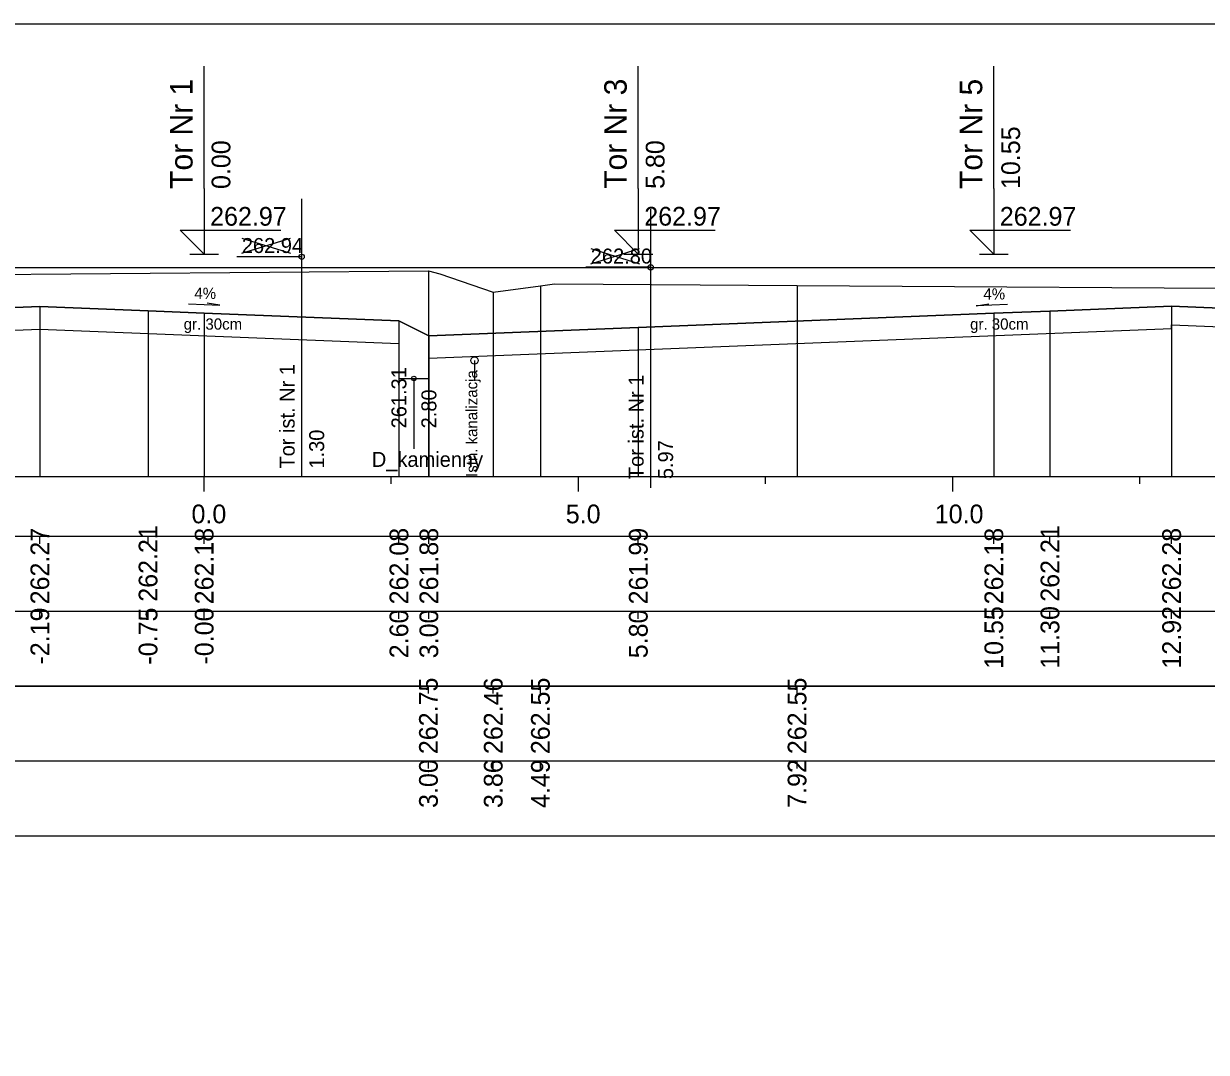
# Model space of a CAD drawing. Extents: x 6516023 to 6560129, y 5513077 to 5529206.
# Drawn here: x 6519138.3 to 6519154.1, y 5514465.91 to 5514479.66 of the extents above; entities that cross this region are included whole.
import ezdxf

# ---------------------------------------------------------------- set-up
doc = ezdxf.new("R2010")
doc.units = 0
for name, color, linetype in [('IR_default', 7, 'Continuous'), ('TOR_PRZEK_P-kable', 7, 'Continuous'), ('TOR_PRZEK_P-komponent', 7, 'Continuous'), ('TOR_PRZEK_P-odwodnienie', 7, 'Continuous'), ('TOR_PRZEK_P-opisy', 7, 'Continuous'), ('TOR_PRZEK_P-tabelka istniejace', 7, 'Continuous'), ('TOR_PRZEK_P-tabelka projektowane', 7, 'Continuous'), ('TOR_PRZEK_P-teren istniejacy', 7, 'Continuous'), ('TOR_PRZEK_P-tory istniejace', 7, 'Continuous'), ('TOR_PRZEK_P-tory projektowane', 7, 'Continuous'), ('TOR_PRZEK_P-uklad odniesienia', 7, 'Continuous'), ('TOR_PRZEK_P-warstwa ochronna I', 7, 'Continuous'), ('TOR_PRZEK_P-warstwa ochronna II', 7, 'Continuous'), ('TOR_RAMKI-ramka+tabelka 1', 7, 'Continuous')]:
    doc.layers.add(name, color=color, linetype=linetype)

msp = doc.modelspace()

# ---------------------------------------------------------------- linework, layer by layer
at = {"layer": 'IR_default'}
msp.add_lwpolyline([(6519127.093, 5514475.933), (6519128.211, 5514475.888), (6519128.752, 5514476.248), (6519128.976, 5514476.397), (6519131.534, 5514476.397), (6519132.476, 5514476.397), (6519135.404, 5514476.397), (6519137.963, 5514476.397), (6519138.232, 5514476.397), (6519138.963, 5514476.397), (6519141.522, 5514476.397), (6519142.463, 5514476.397), (6519144.145, 5514476.398), (6519144.763, 5514476.398), (6519147.322, 5514476.398), (6519148.263, 5514476.398), (6519148.599, 5514476.398), (6519149.513, 5514476.397), (6519152.072, 5514476.397), (6519153.013, 5514476.397), (6519153.927, 5514476.397), (6519154.263, 5514476.397)], dxfattribs=at)
at = {"layer": 'TOR_PRZEK_P-kable'}
msp.add_line((6519144.325, 5514475.156), (6519144.325, 5514474.886), dxfattribs=at)
msp.add_circle((6519144.325, 5514475.156), 0.05, dxfattribs=at)
at = {"layer": 'TOR_PRZEK_P-komponent'}
for points in [[(6519137.963, 5514476.397), (6519138.963, 5514476.397), (6519142.463, 5514476.397), (6519144.763, 5514476.398), (6519148.263, 5514476.398), (6519149.513, 5514476.397), (6519153.013, 5514476.397), (6519154.263, 5514476.397)], [(6519155.263, 5514475.817), (6519153.638, 5514475.882), (6519152.013, 5514475.817), (6519151.263, 5514475.787), (6519146.513, 5514475.597), (6519143.715, 5514475.485), (6519143.315, 5514475.684), (6519140.713, 5514475.788), (6519139.963, 5514475.818), (6519138.518, 5514475.876), (6519136.963, 5514475.814)]]:
    msp.add_lwpolyline(points, dxfattribs=at)
at = {"layer": 'TOR_PRZEK_P-odwodnienie'}
msp.add_line((6519143.515, 5514474.916), (6519143.515, 5514473.978), dxfattribs=at)
msp.add_lwpolyline([(6519143.315, 5514475.684), (6519143.315, 5514474.916), (6519143.715, 5514474.916), (6519143.715, 5514475.485)], dxfattribs=at)
msp.add_circle((6519143.515, 5514474.916), 0.03, dxfattribs=at)
at = {"layer": 'TOR_PRZEK_P-opisy'}
for points in [[(6519140.503, 5514475.913), (6519140.921, 5514475.894), (6519140.753, 5514475.922)], [(6519151.447, 5514475.905), (6519151.029, 5514475.886), (6519151.197, 5514475.914)]]:
    msp.add_lwpolyline(points, dxfattribs=at)
at = {"layer": 'TOR_PRZEK_P-tabelka istniejace'}
for p, q in [((6519143.709, 5514470.706), (6519143.709, 5514470.806)), ((6519144.575, 5514470.706), (6519144.575, 5514470.806)), ((6519145.205, 5514470.706), (6519145.205, 5514470.806)), ((6519148.634, 5514470.706), (6519148.634, 5514470.806)), ((6519089.663, 5514469.806), (6519183.463, 5514469.806)), ((6519143.709, 5514469.706), (6519143.709, 5514469.806)), ((6519144.575, 5514469.706), (6519144.575, 5514469.806)), ((6519145.205, 5514469.706), (6519145.205, 5514469.806)), ((6519148.634, 5514469.706), (6519148.634, 5514469.806))]:
    msp.add_line(p, q, dxfattribs=at)
for points in [[(6519143.709, 5514476.352), (6519143.709, 5514473.806), (6519143.709, 5514473.676), (6519143.709, 5514473.606)], [(6519145.205, 5514476.155), (6519145.205, 5514473.806), (6519145.205, 5514473.676), (6519145.205, 5514473.606)], [(6519148.634, 5514476.156), (6519148.634, 5514473.806), (6519148.634, 5514473.676), (6519148.634, 5514473.606)], [(6519144.575, 5514476.07), (6519144.575, 5514473.806), (6519144.575, 5514473.676), (6519144.575, 5514473.606)]]:
    msp.add_lwpolyline(points, dxfattribs=at)
msp.add_lwpolyline([(6519089.663, 5514470.806), (6519089.663, 5514468.806), (6519183.463, 5514468.806), (6519183.463, 5514470.806)], close=True, dxfattribs=at)
at = {"layer": 'TOR_PRZEK_P-tabelka projektowane'}
for p, q in [((6519138.518, 5514472.706), (6519138.518, 5514472.806)), ((6519139.963, 5514472.706), (6519139.963, 5514472.806)), ((6519140.713, 5514472.706), (6519140.713, 5514472.806)), ((6519143.315, 5514472.706), (6519143.315, 5514472.806)), ((6519143.715, 5514472.706), (6519143.715, 5514472.806)), ((6519146.513, 5514472.706), (6519146.513, 5514472.806)), ((6519151.263, 5514472.706), (6519151.263, 5514472.806)), ((6519152.013, 5514472.706), (6519152.013, 5514472.806)), ((6519153.638, 5514472.706), (6519153.638, 5514472.806)), ((6519089.663, 5514471.806), (6519183.463, 5514471.806)), ((6519138.518, 5514471.706), (6519138.518, 5514471.806)), ((6519139.963, 5514471.706), (6519139.963, 5514471.806)), ((6519140.713, 5514471.706), (6519140.713, 5514471.806)), ((6519143.315, 5514471.706), (6519143.315, 5514471.806)), ((6519143.715, 5514471.706), (6519143.715, 5514471.806)), ((6519146.513, 5514471.706), (6519146.513, 5514471.806)), ((6519151.263, 5514471.706), (6519151.263, 5514471.806)), ((6519152.013, 5514471.706), (6519152.013, 5514471.806)), ((6519153.638, 5514471.706), (6519153.638, 5514471.806))]:
    msp.add_line(p, q, dxfattribs=at)
for points in [[(6519138.518, 5514475.876), (6519138.518, 5514473.806), (6519138.518, 5514473.676), (6519138.518, 5514473.606)], [(6519139.963, 5514475.818), (6519139.963, 5514473.806), (6519139.963, 5514473.676), (6519139.963, 5514473.606)], [(6519140.713, 5514475.788), (6519140.713, 5514473.806), (6519140.713, 5514473.676), (6519140.713, 5514473.606)], [(6519151.263, 5514475.787), (6519151.263, 5514473.806), (6519151.263, 5514473.676), (6519151.263, 5514473.606)], [(6519152.013, 5514475.817), (6519152.013, 5514473.806), (6519152.013, 5514473.676), (6519152.013, 5514473.606)], [(6519153.638, 5514475.882), (6519153.638, 5514473.806), (6519153.638, 5514473.676), (6519153.638, 5514473.606)], [(6519143.315, 5514475.684), (6519143.315, 5514473.806), (6519143.315, 5514473.676), (6519143.315, 5514473.606)], [(6519143.715, 5514475.485), (6519143.715, 5514473.806), (6519143.715, 5514473.676), (6519143.715, 5514473.606)], [(6519146.513, 5514475.597), (6519146.513, 5514473.806), (6519146.513, 5514473.676), (6519146.513, 5514473.606)]]:
    msp.add_lwpolyline(points, dxfattribs=at)
msp.add_lwpolyline([(6519089.663, 5514472.806), (6519089.663, 5514470.806), (6519183.463, 5514470.806), (6519183.463, 5514472.806)], close=True, dxfattribs=at)
at = {"layer": 'TOR_PRZEK_P-teren istniejacy'}
msp.add_lwpolyline([(6519120.943, 5514474.875), (6519123.485, 5514474.859), (6519123.823, 5514474.785), (6519125.486, 5514474.724), (6519128.398, 5514474.503), (6519128.908, 5514474.397), (6519129.263, 5514474.386), (6519129.559, 5514474.382), (6519130.501, 5514474.816), (6519132.132, 5514475.683), (6519133.775, 5514475.901), (6519134.657, 5514475.962), (6519135.249, 5514476.247), (6519135.424, 5514476.304), (6519137.332, 5514476.299), (6519143.709, 5514476.352), (6519143.861, 5514476.316), (6519144.575, 5514476.07), (6519145.205, 5514476.155), (6519145.394, 5514476.18), (6519148.634, 5514476.156), (6519162.645, 5514476.069)], dxfattribs=at)
at = {"layer": 'TOR_PRZEK_P-tory istniejace'}
for p, q in [((6519142.015, 5514477.317), (6519142.015, 5514473.597)), ((6519146.677, 5514477.177), (6519146.677, 5514473.456)), ((6519141.216, 5514476.589), (6519141.868, 5514476.792)), ((6519141.216, 5514476.792), (6519141.868, 5514476.589)), ((6519145.878, 5514476.449), (6519146.53, 5514476.651)), ((6519145.878, 5514476.651), (6519146.53, 5514476.449)), ((6519142.016, 5514476.542), (6519141.15, 5514476.542)), ((6519146.678, 5514476.401), (6519145.812, 5514476.401))]:
    msp.add_line(p, q, dxfattribs=at)
for centre in [(6519142.016, 5514476.542), (6519146.678, 5514476.401)]:
    msp.add_circle(centre, 0.035, dxfattribs=at)
at = {"layer": 'TOR_PRZEK_P-tory projektowane'}
for p, q in [((6519140.713, 5514477.455), (6519140.713, 5514479.087)), ((6519146.513, 5514477.456), (6519146.513, 5514479.088)), ((6519151.263, 5514477.455), (6519151.263, 5514479.087)), ((6519140.713, 5514477.455), (6519140.713, 5514476.577)), ((6519146.513, 5514477.456), (6519146.513, 5514476.578)), ((6519151.263, 5514477.455), (6519151.263, 5514476.577)), ((6519140.713, 5514476.577), (6519140.394, 5514476.896)), ((6519140.394, 5514476.896), (6519141.738, 5514476.896)), ((6519146.513, 5514476.578), (6519146.194, 5514476.897)), ((6519146.194, 5514476.897), (6519147.538, 5514476.897)), ((6519151.263, 5514476.577), (6519150.944, 5514476.896)), ((6519150.944, 5514476.896), (6519152.288, 5514476.896)), ((6519140.521, 5514476.577), (6519140.905, 5514476.577)), ((6519146.321, 5514476.578), (6519146.705, 5514476.578)), ((6519151.071, 5514476.577), (6519151.455, 5514476.577))]:
    msp.add_line(p, q, dxfattribs=at)
at = {"layer": 'TOR_PRZEK_P-uklad odniesienia'}
for p, q in [((6519093.463, 5514473.606), (6519183.463, 5514473.606)), ((6519140.713, 5514473.406), (6519140.713, 5514473.606)), ((6519143.213, 5514473.506), (6519143.213, 5514473.606)), ((6519145.713, 5514473.406), (6519145.713, 5514473.606)), ((6519148.213, 5514473.506), (6519148.213, 5514473.606)), ((6519150.713, 5514473.406), (6519150.713, 5514473.606)), ((6519153.213, 5514473.506), (6519153.213, 5514473.606))]:
    msp.add_line(p, q, dxfattribs=at)
at = {"layer": 'TOR_PRZEK_P-warstwa ochronna I'}
for points in [[(6519143.709, 5514475.188), (6519143.715, 5514475.185), (6519153.638, 5514475.582), (6519153.638, 5514475.632), (6519163.476, 5514475.238)], [(6519133.692, 5514475.383), (6519138.518, 5514475.576), (6519143.315, 5514475.384)]]:
    msp.add_lwpolyline(points, dxfattribs=at)
at = {"layer": 'TOR_PRZEK_P-warstwa ochronna II'}
msp.add_lwpolyline([(6519127.093, 5514475.933), (6519128.726, 5514475.867), (6519129.976, 5514475.817), (6519130.726, 5514475.787), (6519133.192, 5514475.689), (6519133.692, 5514475.683), (6519136.213, 5514475.784), (6519136.963, 5514475.814), (6519138.518, 5514475.876), (6519139.963, 5514475.818), (6519140.713, 5514475.788), (6519143.315, 5514475.684), (6519143.715, 5514475.485), (6519146.513, 5514475.597), (6519151.263, 5514475.787), (6519152.013, 5514475.817), (6519153.638, 5514475.882), (6519155.263, 5514475.817)], dxfattribs=at)
at = {"layer": 'TOR_RAMKI-ramka+tabelka 1'}
msp.add_lwpolyline([(6519087.013, 5514479.656), (6519334.513, 5514479.656), (6519334.513, 5514451.156), (6519087.013, 5514451.156)], close=True, dxfattribs=at)

# ---------------------------------------------------------------- texts
at = {"layer": 'TOR_PRZEK_P-kable'}
msp.add_text('Istn. kanalizacja', height=0.14999, rotation=90.0511, dxfattribs=at).set_placement((6519144.363, 5514473.6))
at = {"layer": 'TOR_PRZEK_P-odwodnienie'}
for s, rotation, p in [('261.31', 90, (6519143.415, 5514474.249)), ('2.80', 90, (6519143.815, 5514474.249)), ('D_kamienny', 360, (6519142.953, 5514473.735))]:
    msp.add_text(s, height=0.2, rotation=rotation, dxfattribs=at).set_placement(p)
at = {"layer": 'TOR_PRZEK_P-opisy'}
for rotation, p in [(359.8485, (6519140.582, 5514475.979)), (0.1515, (6519151.124, 5514475.97))]:
    msp.add_text('4%', height=0.15, rotation=rotation, dxfattribs=at).set_placement(p)
at = {"layer": 'TOR_PRZEK_P-tabelka istniejace'}
for s, p in [('262.75', (6519143.834, 5514469.897)), ('262.46', (6519144.7, 5514469.898)), ('262.55', (6519145.33, 5514469.897)), ('262.55', (6519148.759, 5514469.897)), ('3.00', (6519143.834, 5514469.178)), ('3.86', (6519144.7, 5514469.177)), ('4.49', (6519145.33, 5514469.178)), ('7.92', (6519148.759, 5514469.18))]:
    msp.add_text(s, height=0.25, rotation=90, dxfattribs=at).set_placement(p)
at = {"layer": 'TOR_PRZEK_P-tabelka projektowane'}
for s, p in [('262.21', (6519140.088, 5514471.933)), ('262.21', (6519152.138, 5514471.933)), ('262.27', (6519138.643, 5514471.898)), ('262.18', (6519140.838, 5514471.898)), ('262.08', (6519143.44, 5514471.898)), ('261.88', (6519143.84, 5514471.898)), ('261.99', (6519146.638, 5514471.898)), ('262.18', (6519151.388, 5514471.898)), ('262.28', (6519153.763, 5514471.898)), ('-2.19', (6519138.643, 5514471.094)), ('-0.75', (6519140.088, 5514471.093)), ('-0.00', (6519140.838, 5514471.094)), ('10.55', (6519151.388, 5514471.037)), ('11.30', (6519152.138, 5514471.038)), ('12.92', (6519153.763, 5514471.04)), ('2.60', (6519143.44, 5514471.178)), ('3.00', (6519143.84, 5514471.178)), ('5.80', (6519146.638, 5514471.178))]:
    msp.add_text(s, height=0.25, rotation=90, dxfattribs=at).set_placement(p)
at = {"layer": 'TOR_PRZEK_P-tory istniejace'}
for s, p in [('262.94', (6519141.216, 5514476.592)), ('262.80', (6519145.878, 5514476.451))]:
    msp.add_text(s, height=0.2, dxfattribs=at).set_placement(p)
for s, rotation, p in [('Tor ist. Nr 1', 90.0511, (6519141.922, 5514473.712)), ('Tor ist. Nr 1', 90.0511, (6519146.584, 5514473.571)), ('1.30', 90, (6519142.316, 5514473.712)), ('5.97', 90, (6519146.978, 5514473.571))]:
    msp.add_text(s, height=0.2, rotation=rotation, dxfattribs=at).set_placement(p)
at = {"layer": 'TOR_PRZEK_P-tory projektowane'}
for s, height, p in [('Tor Nr 1', 0.3, (6519140.558, 5514477.449)), ('Tor Nr 3', 0.3, (6519146.358, 5514477.45)), ('Tor Nr 5', 0.3, (6519151.108, 5514477.448)), ('10.55', 0.25, (6519151.613, 5514477.447)), ('0.00', 0.25, (6519141.063, 5514477.447)), ('5.80', 0.25, (6519146.863, 5514477.448))]:
    msp.add_text(s, height=height, rotation=90, dxfattribs=at).set_placement(p)
for p in [(6519140.793, 5514476.957), (6519146.593, 5514476.958), (6519151.343, 5514476.957)]:
    msp.add_text('262.97', height=0.25, dxfattribs=at).set_placement(p)
at = {"layer": 'TOR_PRZEK_P-uklad odniesienia'}
for s, p in [('0.0', (6519140.544, 5514472.981)), ('5.0', (6519145.544, 5514472.981)), ('10.0', (6519150.474, 5514472.981))]:
    msp.add_text(s, height=0.25, dxfattribs=at).set_placement(p)
at = {"layer": 'TOR_PRZEK_P-warstwa ochronna I'}
for p in [(6519140.44, 5514475.568), (6519150.946, 5514475.568)]:
    msp.add_text('gr. 30cm', height=0.15, dxfattribs=at).set_placement(p)

doc.saveas('drawing.dxf')
